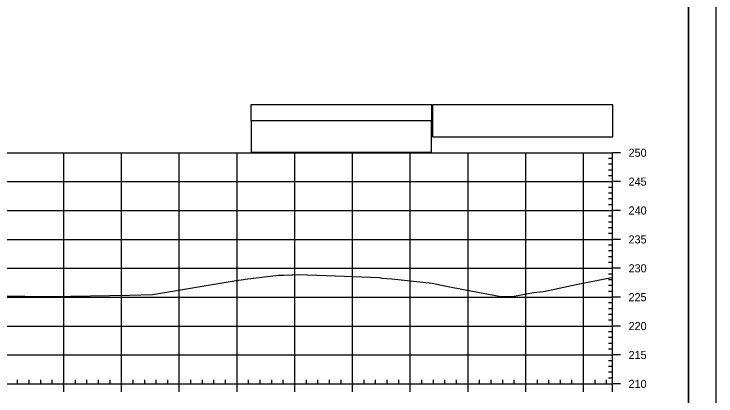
# Model space of a CAD drawing. Extents: x 1386544 to 1388153, y 379785 to 390999.
# Drawn here: x 1387421.8 to 1387543.3, y 380772.8 to 380838.9 of the extents above; entities that cross this region are included whole.
import ezdxf

# ---------------------------------------------------------------- set-up
doc = ezdxf.new("R2010")
doc.units = 0
for name, color, linetype in [('R_Axis', 7, 'Continuous'), ('R_Axis Annot', 7, 'Continuous'), ('R_Border', 7, 'Continuous'), ('R_Exist Surface', 7, 'Continuous'), ('R_Grid', 7, 'Continuous'), ('R_No Plot', 7, 'Continuous'), ('R_Proposed Road', 7, 'Continuous'), ('R_Striping', 7, 'Continuous')]:
    doc.layers.add(name, color=color, linetype=linetype)

msp = doc.modelspace()

# ---------------------------------------------------------------- linework, layer by layer
at = {"layer": 'R_Axis'}
for p, q in [((1387525.41, 380813.9), (1387524.71, 380813.9)), ((1387525.41, 380774.9), (1387525.41, 380814.9)), ((1387526.81, 380814.9), (1387525.41, 380814.9)), ((1387525.41, 380812.9), (1387524.71, 380812.9)), ((1387525.41, 380811.9), (1387524.71, 380811.9)), ((1387525.41, 380810.9), (1387524.71, 380810.9)), ((1387526.81, 380809.9), (1387525.41, 380809.9)), ((1387525.41, 380808.9), (1387524.71, 380808.9)), ((1387525.41, 380807.9), (1387524.71, 380807.9)), ((1387525.41, 380806.9), (1387524.71, 380806.9)), ((1387525.41, 380805.9), (1387524.71, 380805.9)), ((1387526.81, 380804.9), (1387525.41, 380804.9)), ((1387525.41, 380803.9), (1387524.71, 380803.9)), ((1387525.41, 380802.9), (1387524.71, 380802.9)), ((1387525.41, 380801.9), (1387524.71, 380801.9)), ((1387525.41, 380800.9), (1387524.71, 380800.9)), ((1387526.81, 380799.9), (1387525.41, 380799.9)), ((1387525.41, 380798.9), (1387524.71, 380798.9)), ((1387525.41, 380797.9), (1387524.71, 380797.9)), ((1387525.41, 380796.9), (1387524.71, 380796.9)), ((1387525.41, 380795.9), (1387524.71, 380795.9)), ((1387526.81, 380794.9), (1387525.41, 380794.9)), ((1387525.41, 380793.9), (1387524.71, 380793.9)), ((1387525.41, 380792.9), (1387524.71, 380792.9)), ((1387525.41, 380791.9), (1387524.71, 380791.9)), ((1387525.41, 380790.9), (1387524.71, 380790.9)), ((1387526.81, 380789.9), (1387525.41, 380789.9)), ((1387525.41, 380788.9), (1387524.71, 380788.9)), ((1387525.41, 380787.9), (1387524.71, 380787.9)), ((1387525.41, 380786.9), (1387524.71, 380786.9)), ((1387525.41, 380785.9), (1387524.71, 380785.9)), ((1387526.81, 380784.9), (1387525.41, 380784.9)), ((1387525.41, 380783.9), (1387524.71, 380783.9)), ((1387525.41, 380782.9), (1387524.71, 380782.9)), ((1387525.41, 380781.9), (1387524.71, 380781.9)), ((1387525.41, 380780.9), (1387524.71, 380780.9)), ((1387526.81, 380779.9), (1387525.41, 380779.9)), ((1387525.41, 380778.9), (1387524.71, 380778.9)), ((1387525.41, 380777.9), (1387524.71, 380777.9)), ((1387525.41, 380776.9), (1387524.71, 380776.9)), ((1387422.41, 380774.9), (1387422.41, 380775.6)), ((1387424.41, 380774.9), (1387424.41, 380775.6)), ((1387426.41, 380774.9), (1387426.41, 380775.6)), ((1387428.41, 380774.9), (1387428.41, 380775.6)), ((1387432.41, 380774.9), (1387432.41, 380775.6)), ((1387434.41, 380774.9), (1387434.41, 380775.6)), ((1387436.41, 380774.9), (1387436.41, 380775.6)), ((1387438.41, 380774.9), (1387438.41, 380775.6)), ((1387442.41, 380774.9), (1387442.41, 380775.6)), ((1387444.41, 380774.9), (1387444.41, 380775.6)), ((1387446.41, 380774.9), (1387446.41, 380775.6)), ((1387448.41, 380774.9), (1387448.41, 380775.6)), ((1387452.41, 380774.9), (1387452.41, 380775.6)), ((1387454.41, 380774.9), (1387454.41, 380775.6)), ((1387456.41, 380774.9), (1387456.41, 380775.6)), ((1387458.41, 380774.9), (1387458.41, 380775.6)), ((1387462.41, 380774.9), (1387462.41, 380775.6)), ((1387464.41, 380774.9), (1387464.41, 380775.6)), ((1387466.41, 380774.9), (1387466.41, 380775.6)), ((1387468.41, 380774.9), (1387468.41, 380775.6)), ((1387472.41, 380774.9), (1387472.41, 380775.6)), ((1387474.41, 380774.9), (1387474.41, 380775.6)), ((1387476.41, 380774.9), (1387476.41, 380775.6)), ((1387478.41, 380774.9), (1387478.41, 380775.6)), ((1387482.41, 380774.9), (1387482.41, 380775.6)), ((1387484.41, 380774.9), (1387484.41, 380775.6)), ((1387486.41, 380774.9), (1387486.41, 380775.6)), ((1387488.41, 380774.9), (1387488.41, 380775.6)), ((1387492.41, 380774.9), (1387492.41, 380775.6)), ((1387494.41, 380774.9), (1387494.41, 380775.6)), ((1387496.41, 380774.9), (1387496.41, 380775.6)), ((1387498.41, 380774.9), (1387498.41, 380775.6)), ((1387502.41, 380774.9), (1387502.41, 380775.6)), ((1387504.41, 380774.9), (1387504.41, 380775.6)), ((1387506.41, 380774.9), (1387506.41, 380775.6)), ((1387508.41, 380774.9), (1387508.41, 380775.6)), ((1387512.41, 380774.9), (1387512.41, 380775.6)), ((1387514.41, 380774.9), (1387514.41, 380775.6)), ((1387516.41, 380774.9), (1387516.41, 380775.6)), ((1387518.41, 380774.9), (1387518.41, 380775.6)), ((1387522.41, 380774.9), (1387522.41, 380775.6)), ((1387524.41, 380774.9), (1387524.41, 380775.6)), ((1387525.41, 380775.9), (1387524.71, 380775.9)), ((1387235.41, 380774.9), (1387525.41, 380774.9)), ((1387430.41, 380773.5), (1387430.41, 380774.9)), ((1387440.41, 380773.5), (1387440.41, 380774.9)), ((1387450.41, 380773.5), (1387450.41, 380774.9)), ((1387460.41, 380773.5), (1387460.41, 380774.9)), ((1387470.41, 380773.5), (1387470.41, 380774.9)), ((1387480.41, 380773.5), (1387480.41, 380774.9)), ((1387490.41, 380773.5), (1387490.41, 380774.9)), ((1387500.41, 380773.5), (1387500.41, 380774.9)), ((1387510.41, 380773.5), (1387510.41, 380774.9)), ((1387520.41, 380773.5), (1387520.41, 380774.9)), ((1387525.41, 380773.5), (1387525.41, 380774.9)), ((1387526.81, 380774.9), (1387525.41, 380774.9))]:
    msp.add_line(p, q, dxfattribs=at)
at = {"layer": 'R_Border'}
msp.add_line((1387538.59, 380695.65), (1387538.59, 380901.11), dxfattribs=at)
at = {"layer": 'R_Exist Surface'}
msp.add_lwpolyline([(1387419.07, 380790.11), (1387428.23, 380790.02), (1387441.78, 380790.27), (1387445.76, 380790.34), (1387460.23, 380792.77), (1387461.54, 380792.98), (1387461.84, 380793.02), (1387467.57, 380793.7), (1387468.45, 380793.73), (1387469.88, 380793.76), (1387470.08, 380793.76), (1387470.97, 380793.81), (1387477.48, 380793.57), (1387485.03, 380793.28), (1387485.3, 380793.25), (1387485.49, 380793.22), (1387487.24, 380793.07), (1387494.22, 380792.3), (1387495.8, 380791.98), (1387497.84, 380791.59), (1387506.07, 380790.04), (1387507.01, 380790), (1387508.1, 380790), (1387511.74, 380790.69), (1387513.43, 380790.9), (1387513.45, 380790.9), (1387514.03, 380791.01), (1387519.14, 380792.09), (1387524.97, 380793.24), (1387525.41, 380793.3)], dxfattribs=at)
at = {"layer": 'R_Grid'}
for p, q in [((1387235.41, 380814.9), (1387525.41, 380814.9)), ((1387430.41, 380774.9), (1387430.41, 380814.9)), ((1387440.41, 380774.9), (1387440.41, 380814.9)), ((1387450.41, 380774.9), (1387450.41, 380814.9)), ((1387460.41, 380774.9), (1387460.41, 380814.9)), ((1387470.41, 380774.9), (1387470.41, 380814.9)), ((1387480.41, 380774.9), (1387480.41, 380814.9)), ((1387490.41, 380774.9), (1387490.41, 380814.9)), ((1387500.41, 380774.9), (1387500.41, 380814.9)), ((1387510.41, 380774.9), (1387510.41, 380814.9)), ((1387520.41, 380774.9), (1387520.41, 380814.9)), ((1387525.41, 380774.9), (1387525.41, 380814.9)), ((1387235.41, 380809.9), (1387525.41, 380809.9)), ((1387235.41, 380804.9), (1387525.41, 380804.9)), ((1387235.41, 380799.9), (1387525.41, 380799.9)), ((1387235.41, 380794.9), (1387525.41, 380794.9)), ((1387235.41, 380789.9), (1387525.41, 380789.9)), ((1387235.41, 380784.9), (1387525.41, 380784.9)), ((1387235.41, 380779.9), (1387525.41, 380779.9)), ((1387235.41, 380774.9), (1387525.41, 380774.9))]:
    msp.add_line(p, q, dxfattribs=at)
at = {"layer": 'R_No Plot'}
for points in [[(1387210, 380905), (1387543.34, 380905), (1387543.34, 380691.66), (1387210, 380691.66)], [(1387456.33, 380901.11), (1387475.95, 380901.11), (1387475.95, 380891.23), (1387492.06, 380891.23), (1387515.26, 380891.23), (1387515.26, 380866.89), (1387538.59, 380866.89), (1387538.59, 380695.65), (1387222.41, 380695.65), (1387222.41, 380901.11)]]:
    msp.add_lwpolyline(points, close=True, dxfattribs=at)
at = {"layer": 'R_Proposed Road'}
msp.add_lwpolyline([(1387494.24, 380817.66), (1387525.47, 380817.66), (1387525.47, 380823.18), (1387494.24, 380823.18)], close=True, dxfattribs=at)
at = {"layer": 'R_Striping'}
for points in [[(1387462.79, 380820.47), (1387494.13, 380820.47), (1387494.13, 380823.18), (1387462.79, 380823.18)], [(1387462.84, 380815.01), (1387494.07, 380815.01), (1387494.07, 380820.42), (1387462.84, 380820.42)]]:
    msp.add_lwpolyline(points, close=True, dxfattribs=at)

# ---------------------------------------------------------------- texts
at = {"layer": 'R_Axis Annot'}
for s, p in [('250', (1387528.21, 380814.2)), ('245', (1387528.21, 380809.2)), ('240', (1387528.21, 380804.2)), ('235', (1387528.21, 380799.2)), ('230', (1387528.21, 380794.2)), ('225', (1387528.21, 380789.2)), ('220', (1387528.21, 380784.2)), ('215', (1387528.21, 380779.2)), ('210', (1387528.21, 380774.2))]:
    msp.add_text(s, height=1.4, dxfattribs=at).set_placement(p)

doc.saveas('drawing.dxf')
